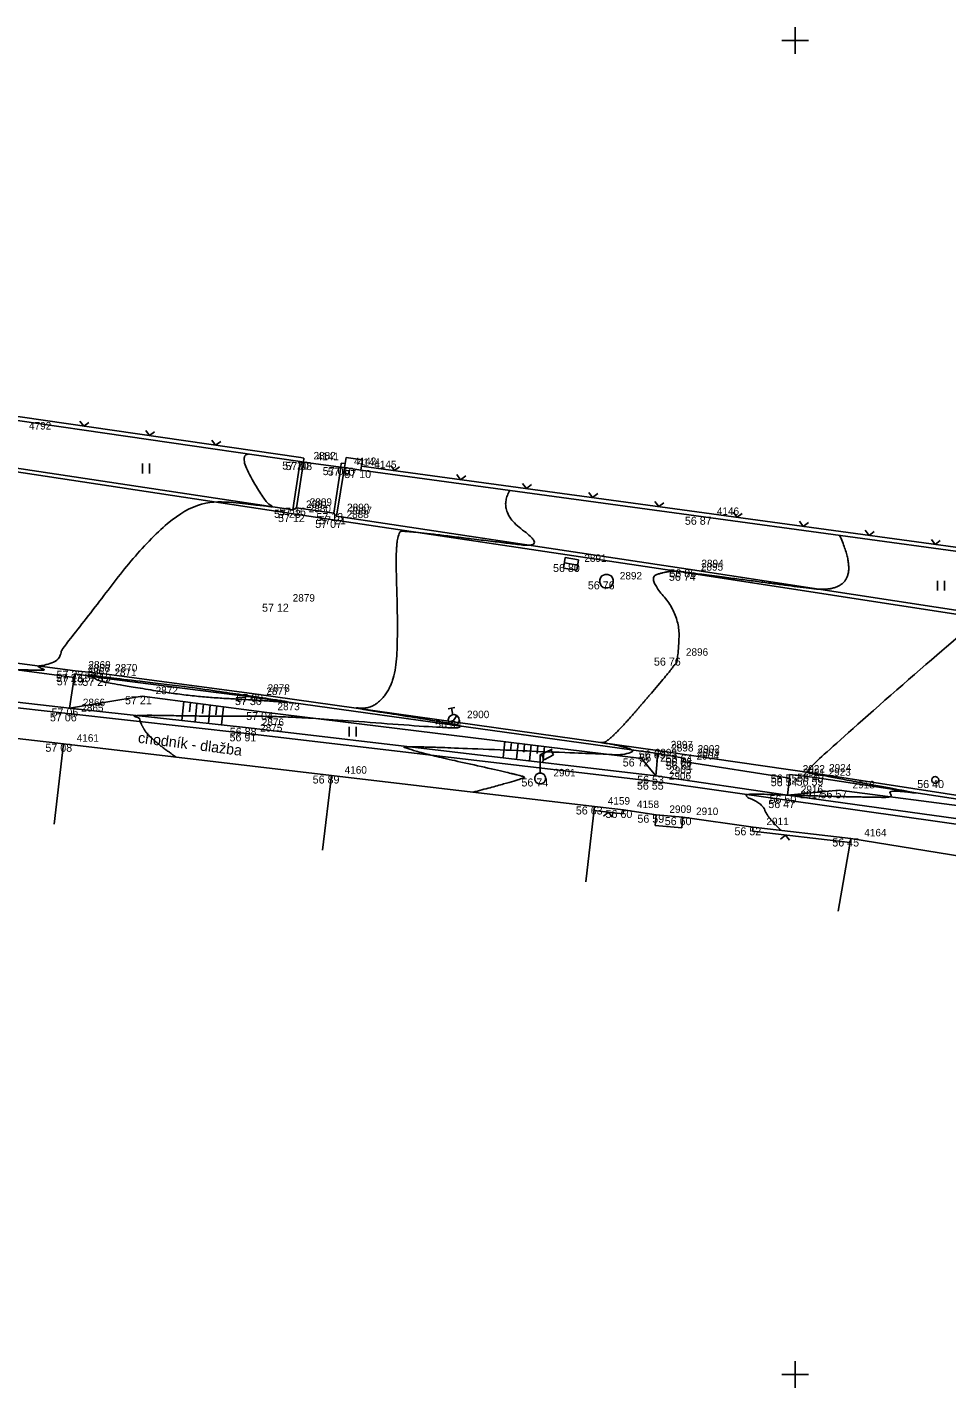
# Model space of a CAD drawing. Extents: x -704017 to -701500, y -1008977 to -1008450.
# Drawn here: x -702478.8 to -702444.3, y -1008800.5 to -1008749.5 of the extents above; entities that cross this region are included whole.
import ezdxf

# ---------------------------------------------------------------- set-up
doc = ezdxf.new("R2010")
doc.units = 0
for name, color, linetype in [('Z_body', 7, 'Continuous'), ('Z_body_cisla', 7, 'Continuous'), ('Z_body_vysky', 7, 'Continuous'), ('Z_budovy', 7, 'Continuous'), ('Z_chodnik', 7, 'Continuous'), ('Z_hekt_sit', 7, 'Continuous'), ('Z_komunikace', 7, 'Continuous'), ('Z_obruby', 7, 'Continuous'), ('Z_oploceni', 7, 'Continuous'), ('Z_popis', 7, 'Continuous'), ('Z_rozhrani_ploch', 7, 'Continuous'), ('Z_site_znaky_kanalizace', 7, 'Continuous'), ('Z_site_znaky_pilire', 7, 'Continuous'), ('Z_site_znaky_VO', 7, 'Continuous'), ('Z_site_znaky_vodovod', 7, 'Continuous'), ('Z_teren_hrany_paty', 7, 'Continuous'), ('Z_vrstevnice_hlavni', 7, 'Continuous'), ('Z_vrstevnice_vedlejsi', 7, 'Continuous'), ('Z_vstupy', 7, 'Continuous')]:
    doc.layers.add(name, color=color, linetype=linetype)

# ---------------------------------------------------------------- blocks, each defined once
blk = doc.blocks.new('POINT_DISPLAY')
blk.add_line((0, 0), (0, 0))
blk = doc.blocks.new('Z212')
for p, q in [((-0.17, 0.17), (0, 0)), ((0, 0), (0.17, 0.17))]:
    blk.add_line(p, q)
blk = doc.blocks.new('Z306')
for p, q in [((-0.13, 0.17), (-0.13, -0.2)), ((0.13, 0.17), (0.13, -0.2))]:
    blk.add_line(p, q)
blk = doc.blocks.new('Z13')
for p, q in [((0, 0.88), (0.45, 1.1)), ((0.4, 1.07), (0.5, 0.88)), ((0, 0.2), (0, 0.88)), ((0.15, 0.7), (0.05, 0.9)), ((0.5, 0.88), (0.15, 0.7)), ((-0.2, 0.05), (-0.15, 0.15)), ((-0.2, -0.05), (-0.2, 0.05)), ((-0.15, 0.15), (-0.05, 0.2)), ((-0.05, 0.2), (0.05, 0.2)), ((0.05, 0.2), (0.15, 0.15)), ((0.15, 0.15), (0.2, 0.05)), ((0.2, 0.05), (0.2, -0.05)), ((-0.15, -0.15), (-0.2, -0.05)), ((-0.05, -0.2), (-0.15, -0.15)), ((0.05, -0.2), (-0.05, -0.2)), ((0.15, -0.15), (0.05, -0.2)), ((0.2, -0.05), (0.15, -0.15))]:
    blk.add_line(p, q)
blk = doc.blocks.new('Z620')
for p, q in [((-0.25, 0.05), (-0.23, 0.13)), ((-0.25, -0.05), (-0.25, 0.05)), ((-0.23, 0.13), (-0.17, 0.2)), ((-0.17, 0.2), (-0.05, 0.25)), ((-0.05, 0.25), (0.05, 0.25)), ((0.05, 0.25), (0.17, 0.2)), ((0.17, 0.2), (0.23, 0.13)), ((0.23, 0.13), (0.25, 0.05)), ((0.25, 0.05), (0.25, -0.05)), ((-0.2, -0.17), (-0.25, -0.05)), ((-0.13, -0.23), (-0.2, -0.17)), ((-0.05, -0.25), (-0.13, -0.23)), ((0.05, -0.25), (-0.05, -0.25)), ((0.13, -0.23), (0.05, -0.25)), ((0.2, -0.17), (0.13, -0.23)), ((0.25, -0.05), (0.2, -0.17))]:
    blk.add_line(p, q)
blk = doc.blocks.new('Z38')
for p, q in [((0.25, 0.2), (-0.25, 0.2)), ((-0.25, 0.2), (-0.25, -0.2)), ((-0.25, 0), (0.25, 0)), ((0.25, -0.2), (0.25, 0.2)), ((-0.25, -0.2), (0.25, -0.2))]:
    blk.add_line(p, q)
blk = doc.blocks.new('Z614')
for p, q in [((-0.13, 0.03), (-0.1, 0.08)), ((-0.13, -0.03), (-0.13, 0.03)), ((-0.1, 0.08), (-0.08, 0.1)), ((-0.08, 0.1), (-0.03, 0.13)), ((-0.03, 0.13), (0.03, 0.13)), ((0.03, 0.13), (0.08, 0.1)), ((0.08, 0.1), (0.1, 0.08)), ((0.1, 0.08), (0.13, 0.03)), ((0.13, 0.03), (0.13, -0.03)), ((-0.1, -0.08), (-0.13, -0.03)), ((-0.08, -0.1), (-0.1, -0.08)), ((-0.03, -0.13), (-0.08, -0.1)), ((0.03, -0.13), (-0.03, -0.13)), ((0.08, -0.1), (0.03, -0.13)), ((0.1, -0.08), (0.08, -0.1)), ((0.13, -0.03), (0.1, -0.08))]:
    blk.add_line(p, q)
blk = doc.blocks.new('Z18')
for p, q in [((-0.2, 0.05), (-0.15, 0.15)), ((-0.2, -0.05), (-0.2, 0.05)), ((-0.15, 0.15), (-0.05, 0.2)), ((0.15, 0.15), (-0.15, -0.15)), ((-0.13, 0.45), (0.13, 0.45)), ((-0.05, 0.2), (0.05, 0.2)), ((0, 0.2), (0, 0.45)), ((0.05, 0.2), (0.15, 0.15)), ((0.15, 0.15), (0.2, 0.05)), ((0.2, 0.05), (0.2, -0.05)), ((-0.15, -0.15), (-0.2, -0.05)), ((-0.05, -0.2), (-0.15, -0.15)), ((0.05, -0.2), (-0.05, -0.2)), ((0.15, -0.15), (0.05, -0.2)), ((0.2, -0.05), (0.15, -0.15))]:
    blk.add_line(p, q)

msp = doc.modelspace()

# ---------------------------------------------------------------- linework, layer by layer
at = {"layer": 'Z_budovy'}
for p, q in [((-702477.45, -1008776.36), (-702477.8, -1008779.37)), ((-702477.45, -1008776.36), (-702467.4, -1008777.55)), ((-702467.4, -1008777.55), (-702467.73, -1008780.35)), ((-702467.4, -1008777.55), (-702457.53, -1008778.71)), ((-702457.53, -1008778.71), (-702457.86, -1008781.54)), ((-702447.91, -1008779.91), (-702448.39, -1008782.63)), ((-702447.91, -1008779.91), (-702443.21, -1008780.67))]:
    msp.add_line(p, q, dxfattribs=at)
at = {"layer": 'Z_chodnik'}
for p, q in [((-702485.13, -1008774.35), (-702477.28, -1008775.22)), ((-702477.28, -1008775.22), (-702470.57, -1008775.97)), ((-702470.57, -1008775.97), (-702455.24, -1008777.78)), ((-702455.24, -1008777.78), (-702450.31, -1008778.47)), ((-702450.31, -1008778.47), (-702440.01, -1008779.93))]:
    msp.add_line(p, q, dxfattribs=at)
at = {"layer": 'Z_hekt_sit'}
for p, q in [((-702450, -1008749.5), (-702450, -1008750.5)), ((-702450.5, -1008750), (-702449.5, -1008750)), ((-702450, -1008799.5), (-702450, -1008800.5)), ((-702450.5, -1008800), (-702449.5, -1008800))]:
    msp.add_line(p, q, dxfattribs=at)
at = {"layer": 'Z_komunikace'}
for p, q in [((-702482.58, -1008765.66), (-702468.75, -1008767.75)), ((-702468.75, -1008767.75), (-702467.33, -1008767.97)), ((-702454.04, -1008769.95), (-702467.33, -1008767.97)), ((-702454.04, -1008769.95), (-702441.75, -1008771.84)), ((-702484.87, -1008772.59), (-702477.01, -1008773.62)), ((-702477.01, -1008773.62), (-702476.01, -1008773.73)), ((-702476.01, -1008773.73), (-702470.29, -1008774.49)), ((-702455.17, -1008776.61), (-702470.29, -1008774.49)), ((-702455.17, -1008776.61), (-702454.16, -1008776.76)), ((-702454.16, -1008776.76), (-702449.23, -1008777.48)), ((-702449.23, -1008777.48), (-702438.35, -1008779.15))]:
    msp.add_line(p, q, dxfattribs=at)
at = {"layer": 'Z_obruby'}
for p, q in [((-702482.6, -1008765.51), (-702468.85, -1008767.59)), ((-702468.85, -1008767.59), (-702468.57, -1008765.78)), ((-702466.91, -1008766.01), (-702467.21, -1008767.83)), ((-702468.71, -1008767.51), (-702467.31, -1008767.71)), ((-702454.02, -1008769.82), (-702467.21, -1008767.83)), ((-702454.02, -1008769.82), (-702441.71, -1008771.7)), ((-702484.89, -1008772.85), (-702477.05, -1008773.87)), ((-702477.05, -1008773.87), (-702477.03, -1008773.74)), ((-702477.03, -1008773.74), (-702476.04, -1008773.89)), ((-702476.04, -1008773.89), (-702470.34, -1008774.61)), ((-702470.34, -1008774.61), (-702455.15, -1008776.73)), ((-702455.15, -1008776.73), (-702454.18, -1008776.9)), ((-702454.18, -1008776.9), (-702454.2, -1008777.03)), ((-702454.2, -1008777.03), (-702450.22, -1008777.65)), ((-702450.22, -1008777.65), (-702450.22, -1008777.51)), ((-702450.22, -1008777.51), (-702449.25, -1008777.63)), ((-702449.25, -1008777.63), (-702438.34, -1008779.28))]:
    msp.add_line(p, q, dxfattribs=at)
at = {"layer": 'Z_oploceni'}
for p, q in [((-702482.88, -1008763.56), (-702468.55, -1008765.63)), ((-702482.9, -1008763.71), (-702468.57, -1008765.78)), ((-702468.43, -1008765.65), (-702468.55, -1008765.63)), ((-702468.45, -1008765.8), (-702468.43, -1008765.65)), ((-702468.57, -1008765.78), (-702468.45, -1008765.8)), ((-702467.05, -1008765.99), (-702467.03, -1008765.84)), ((-702467.05, -1008765.99), (-702466.91, -1008766.01)), ((-702467.03, -1008765.84), (-702466.89, -1008765.86)), ((-702466.29, -1008766.1), (-702453.44, -1008767.85)), ((-702466.27, -1008765.95), (-702453.42, -1008767.7)), ((-702453.42, -1008767.7), (-702441.51, -1008769.33)), ((-702453.44, -1008767.85), (-702441.53, -1008769.48)), ((-702456.46, -1008778.99), (-702457.55, -1008778.86)), ((-702456.44, -1008778.84), (-702457.53, -1008778.71)), ((-702456.46, -1008778.99), (-702456.44, -1008778.84)), ((-702451.6, -1008779.64), (-702451.58, -1008779.49)), ((-702451.58, -1008779.49), (-702447.91, -1008779.91)), ((-702451.6, -1008779.64), (-702447.94, -1008780.06))]:
    msp.add_line(p, q, dxfattribs=at)
at = {"layer": 'Z_rozhrani_ploch'}
for p, q in [((-702477.22, -1008775.03), (-702477.05, -1008773.87)), ((-702485.1, -1008774.1), (-702477.22, -1008775.03)), ((-702477.22, -1008775.03), (-702470.51, -1008775.76)), ((-702470.51, -1008775.76), (-702455.23, -1008777.56)), ((-702455.15, -1008776.73), (-702455.23, -1008777.56)), ((-702455.23, -1008777.56), (-702450.29, -1008778.29)), ((-702450.29, -1008778.29), (-702450.22, -1008777.65)), ((-702450.29, -1008778.29), (-702439.95, -1008779.72))]:
    msp.add_line(p, q, dxfattribs=at)
at = {"layer": 'Z_site_znaky_pilire'}
for p, q in [((-702466.91, -1008766.01), (-702466.85, -1008765.63)), ((-702466.85, -1008765.63), (-702466.23, -1008765.72)), ((-702466.29, -1008766.1), (-702466.91, -1008766.01)), ((-702466.23, -1008765.72), (-702466.29, -1008766.1)), ((-702455.26, -1008779.42), (-702455.22, -1008779.02)), ((-702455.26, -1008779.42), (-702454.26, -1008779.51)), ((-702455.22, -1008779.02), (-702454.22, -1008779.11)), ((-702454.26, -1008779.51), (-702454.22, -1008779.11))]:
    msp.add_line(p, q, dxfattribs=at)
at = {"layer": 'Z_teren_hrany_paty'}
for p, q in [((-702468.45, -1008765.8), (-702468.71, -1008767.51)), ((-702467.31, -1008767.71), (-702467.05, -1008765.99)), ((-702468.71, -1008767.51), (-702468.85, -1008767.59)), ((-702467.21, -1008767.83), (-702467.31, -1008767.71)), ((-702474.49, -1008774.58), (-702477.22, -1008775.03)), ((-702474.49, -1008774.58), (-702469.92, -1008775.17)), ((-702472.93, -1008774.78), (-702473.01, -1008775.49)), ((-702472.68, -1008774.81), (-702472.72, -1008775.16)), ((-702472.44, -1008774.85), (-702472.51, -1008775.54)), ((-702472.19, -1008774.88), (-702472.23, -1008775.22)), ((-702471.94, -1008774.91), (-702472.01, -1008775.6)), ((-702471.69, -1008774.94), (-702471.73, -1008775.28)), ((-702471.44, -1008774.97), (-702471.52, -1008775.65)), ((-702469.92, -1008775.17), (-702455.77, -1008776.91)), ((-702460.89, -1008776.28), (-702460.96, -1008776.88)), ((-702460.64, -1008776.31), (-702460.68, -1008776.61)), ((-702460.39, -1008776.34), (-702460.46, -1008776.94)), ((-702460.15, -1008776.37), (-702460.18, -1008776.67)), ((-702459.9, -1008776.4), (-702459.97, -1008777)), ((-702459.65, -1008776.43), (-702459.68, -1008776.73)), ((-702459.4, -1008776.46), (-702459.47, -1008777.06)), ((-702455.77, -1008776.91), (-702455.23, -1008777.56)), ((-702450.29, -1008778.29), (-702448.35, -1008778.1)), ((-702448.35, -1008778.1), (-702439.35, -1008779.28))]:
    msp.add_line(p, q, dxfattribs=at)
at = {"layer": 'Z_vrstevnice_hlavni'}
msp.add_open_spline([(-702473.218, -1008776.861), (-702474.212, -1008776.176), (-702474.596, -1008775.52), (-702474.56, -1008775.406), (-702474.983, -1008775.273), (-702471.957, -1008775.331), (-702470.067, -1008775.318), (-702468.151, -1008775.388), (-702462.804, -1008775.8), (-702462.483, -1008775.707), (-702462.879, -1008775.594), (-702466.888, -1008774.967), (-702465.802, -1008775.078), (-702464.99, -1008774.017), (-702464.896, -1008772.008), (-702465.017, -1008768.398), (-702464.511, -1008768.39), (-702461.326, -1008768.777), (-702459.296, -1008769.024), (-702461.177, -1008767.65), (-702460.703, -1008766.861)], degree=2, dxfattribs=at)
at = {"layer": 'Z_vrstevnice_vedlejsi'}
for points in [[(-702484.481, -1008775.608), (-702484.416, -1008775.456), (-702485.2, -1008774.94), (-702485.781, -1008774.351), (-702485.901, -1008774.261), (-702486.219, -1008773.998), (-702486.26, -1008773.971), (-702485.177, -1008773.95), (-702485.063, -1008773.879), (-702481.636, -1008773.775), (-702479.402, -1008773.564), (-702478.013, -1008773.629), (-702478.401, -1008773.484), (-702478.397, -1008773.438), (-702478.049, -1008773.398), (-702477.618, -1008773.214), (-702477.532, -1008772.874), (-702477.136, -1008772.347), (-702473.031, -1008767.103), (-702469.736, -1008767.465), (-702469.555, -1008767.483), (-702469.889, -1008767.297), (-702470.89, -1008765.537), (-702470.506, -1008765.5)], [(-702462.085, -1008778.175), (-702460.092, -1008777.653), (-702460.217, -1008777.561), (-702463.757, -1008776.774), (-702464.495, -1008776.556), (-702464.835, -1008776.429), (-702458.534, -1008776.694), (-702457.097, -1008776.747), (-702456.524, -1008776.791), (-702455.936, -1008776.62), (-702456.662, -1008776.413), (-702457.438, -1008776.292), (-702457.004, -1008776.336), (-702454.681, -1008773.627), (-702454.563, -1008773.432), (-702454.401, -1008773.291), (-702454.32, -1008771.54), (-702455.56, -1008770.11), (-702454.768, -1008769.895), (-702454.443, -1008769.89), (-702454.32, -1008769.905), (-702454.038, -1008769.939), (-702450.559, -1008770.39), (-702448.378, -1008770.682), (-702447.81, -1008769.698), (-702448.336, -1008768.549)], [(-702450.531, -1008779.61), (-702451.072, -1008779.082), (-702451.212, -1008778.618), (-702452.159, -1008778.211), (-702450.29, -1008778.29), (-702446.95, -1008778.37), (-702446.318, -1008778.366), (-702446.55, -1008778.08), (-702445.159, -1008778.249), (-702446.525, -1008778.01), (-702449.232, -1008777.495), (-702449.395, -1008777.485), (-702449.559, -1008777.432), (-702449.429, -1008777.319), (-702449.422, -1008777.179), (-702443.116, -1008771.63), (-702442.694, -1008771.685), (-702441.742, -1008771.812), (-702432.054, -1008773.189), (-702431.815, -1008772.208), (-702431.01, -1008772.01), (-702427.421, -1008771.861), (-702428.654, -1008771.432)], [(-702472.917, -1008774.21), (-702476.033, -1008773.85), (-702476.428, -1008773.782), (-702476.535, -1008773.815), (-702476.292, -1008773.885), (-702476.152, -1008773.999), (-702475.523, -1008774.12), (-702472.646, -1008774.593), (-702470.259, -1008774.718), (-702469.084, -1008774.808), (-702469.031, -1008774.793), (-702469.097, -1008774.774), (-702470.328, -1008774.581), (-702472.917, -1008774.21)]]:
    msp.add_open_spline(points, degree=2, dxfattribs=at)
at = {"layer": 'Z_vstupy'}
for p, q in [((-702468.45, -1008765.8), (-702467.05, -1008765.99)), ((-702477.45, -1008776.36), (-702480.2, -1008776.05)), ((-702456.44, -1008778.84), (-702455.22, -1008779.02)), ((-702454.22, -1008779.11), (-702451.58, -1008779.49))]:
    msp.add_line(p, q, dxfattribs=at)

# ---------------------------------------------------------------- block references
at = {"layer": 'Z_body'}
for p in [(-702468.57, -1008765.78), (-702468.45, -1008765.8), (-702467.05, -1008765.99), (-702466.91, -1008766.01), (-702466.29, -1008766.1), (-702468.85, -1008767.59), (-702468.75, -1008767.75), (-702468.71, -1008767.51), (-702467.31, -1008767.71), (-702467.33, -1008767.97), (-702467.21, -1008767.83), (-702453.44, -1008767.85), (-702458.41, -1008769.62), (-702457.08, -1008770.27), (-702454.04, -1008769.95), (-702454.02, -1008769.82), (-702469.35, -1008771.11), (-702454.6, -1008773.13), (-702477.05, -1008773.87), (-702477.03, -1008773.74), (-702477.01, -1008773.62), (-702476.01, -1008773.73), (-702476.04, -1008773.89), (-702474.49, -1008774.58), (-702470.34, -1008774.61), (-702470.29, -1008774.49), (-702477.28, -1008775.22), (-702477.22, -1008775.03), (-702469.92, -1008775.17), (-702470.51, -1008775.76), (-702462.81, -1008775.47), (-702477.45, -1008776.36), (-702470.57, -1008775.97), (-702455.77, -1008776.91), (-702455.17, -1008776.61), (-702455.15, -1008776.73), (-702454.18, -1008776.9), (-702454.16, -1008776.76), (-702454.2, -1008777.03), (-702467.4, -1008777.55), (-702459.57, -1008777.66), (-702455.24, -1008777.78), (-702455.23, -1008777.56), (-702450.22, -1008777.51), (-702450.22, -1008777.65), (-702449.25, -1008777.63), (-702449.23, -1008777.48), (-702444.75, -1008777.72), (-702450.29, -1008778.29), (-702448.35, -1008778.1), (-702457.53, -1008778.71), (-702456.44, -1008778.84), (-702450.31, -1008778.47), (-702455.22, -1008779.02), (-702454.22, -1008779.11), (-702451.58, -1008779.49), (-702447.91, -1008779.91)]:
    msp.add_blockref('POINT_DISPLAY', p, dxfattribs=at)
at = {"layer": 'Z_oploceni'}
for p, rotation in [((-702476.69, -1008764.46), -8.200000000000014), ((-702474.22, -1008764.81), -8.200000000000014), ((-702471.74, -1008765.17), -8.200000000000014), ((-702465.03, -1008766.12), -7.800000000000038), ((-702462.55, -1008766.46), -7.800000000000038), ((-702460.08, -1008766.79), -7.800000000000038), ((-702457.6, -1008767.13), -7.800000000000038), ((-702455.12, -1008767.47), -7.800000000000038), ((-702452.18, -1008767.87), -7.800000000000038), ((-702449.7, -1008768.21), -7.800000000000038), ((-702447.23, -1008768.55), -7.800000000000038), ((-702444.75, -1008768.89), -7.800000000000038), ((-702457, -1008778.92), 173.2), ((-702450.36, -1008779.78), 173.5)]:
    msp.add_blockref('Z212', p, dxfattribs=dict(at, rotation=rotation))
at = {"layer": 'Z_popis'}
for p in [(-702474.35, -1008766.03), (-702444.53, -1008770.42), (-702466.6, -1008775.89)]:
    msp.add_blockref('Z306', p, dxfattribs=at)
at = {"layer": 'Z_site_znaky_kanalizace', "rotation": -9.000000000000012}
msp.add_blockref('Z38', (-702458.41, -1008769.62), dxfattribs=at)
at = {"layer": 'Z_site_znaky_kanalizace'}
msp.add_blockref('Z620', (-702457.08, -1008770.27), dxfattribs=at)
at = {"layer": 'Z_site_znaky_VO'}
msp.add_blockref('Z13', (-702459.57, -1008777.66), dxfattribs=at)
at = {"layer": 'Z_site_znaky_vodovod', "rotation": 10.799999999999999}
for name, p in [('Z18', (-702462.81, -1008775.47)), ('Z614', (-702444.75, -1008777.72))]:
    msp.add_blockref(name, p, dxfattribs=at)

# ---------------------------------------------------------------- texts
at = {"layer": 'Z_body_cisla'}
for s, p in [('4792', (-702478.74, -1008764.58)), ('2882', (-702468.07, -1008765.7)), ('4141', (-702467.95, -1008765.73)), ('4142', (-702466.55, -1008765.91)), ('4144', (-702466.41, -1008765.94)), ('4145', (-702465.79, -1008766.03)), ('2881', (-702468.35, -1008767.52)), ('2889', (-702468.21, -1008767.44)), ('2880', (-702468.25, -1008767.68)), ('2888', (-702466.83, -1008767.9)), ('2890', (-702466.81, -1008767.64)), ('2887', (-702466.71, -1008767.75)), ('4146', (-702452.94, -1008767.78)), ('2891', (-702457.91, -1008769.54)), ('2895', (-702453.54, -1008769.87)), ('2894', (-702453.52, -1008769.74)), ('2892', (-702456.58, -1008770.2)), ('2879', (-702468.85, -1008771.03)), ('2896', (-702454.1, -1008773.06)), ('2869', (-702476.51, -1008773.54)), ('2870', (-702475.51, -1008773.65)), ('2867', (-702476.55, -1008773.79)), ('2868', (-702476.53, -1008773.66)), ('2871', (-702475.54, -1008773.82)), ('2872', (-702473.99, -1008774.5)), ('2877', (-702469.84, -1008774.53)), ('2878', (-702469.79, -1008774.41)), ('2865', (-702476.78, -1008775.15)), ('2866', (-702476.72, -1008774.95)), ('2873', (-702469.42, -1008775.1)), ('2876', (-702470.01, -1008775.69)), ('2900', (-702462.31, -1008775.4)), ('2875', (-702470.07, -1008775.9)), ('4161', (-702476.95, -1008776.28)), ('2897', (-702454.67, -1008776.53)), ('2898', (-702454.65, -1008776.65)), ('2902', (-702453.66, -1008776.69)), ('2899', (-702455.27, -1008776.83)), ('2904', (-702453.7, -1008776.95)), ('2903', (-702453.68, -1008776.82)), ('4160', (-702466.9, -1008777.48)), ('2901', (-702459.07, -1008777.58)), ('2906', (-702454.74, -1008777.7)), ('2905', (-702454.73, -1008777.49)), ('2922', (-702449.72, -1008777.44)), ('2921', (-702449.72, -1008777.57)), ('2923', (-702448.75, -1008777.56)), ('2924', (-702448.73, -1008777.4)), ('2916', (-702449.79, -1008778.21)), ('2918', (-702447.85, -1008778.03)), ('4159', (-702457.03, -1008778.64)), ('2917', (-702449.81, -1008778.4)), ('4158', (-702455.94, -1008778.77)), ('2909', (-702454.72, -1008778.95)), ('2910', (-702453.72, -1008779.03)), ('2911', (-702451.08, -1008779.41)), ('4164', (-702447.41, -1008779.83))]:
    msp.add_text(s, height=0.28, dxfattribs=at).set_placement(p)
at = {"layer": 'Z_body_vysky'}
for s, p in [('57 20', (-702469.245, -1008766.08)), ('57 08', (-702469.125, -1008766.1)), ('57 06', (-702467.725, -1008766.29)), ('57 10', (-702467.535, -1008766.31)), ('57 10', (-702466.915, -1008766.4)), ('57 23', (-702469.55, -1008767.89)), ('57 12', (-702469.4, -1008768.05)), ('57 16', (-702469.36, -1008767.81)), ('57 13', (-702467.96, -1008768.01)), ('57 07', (-702468.005, -1008768.27)), ('57 21', (-702467.86, -1008768.13)), ('56 87', (-702454.14, -1008768.15)), ('56 80', (-702459.085, -1008769.92)), ('56 76', (-702457.78, -1008770.57)), ('56 74', (-702454.74, -1008770.25)), ('56 86', (-702454.72, -1008770.12)), ('57 12', (-702470, -1008771.41)), ('56 76', (-702455.3, -1008773.43)), ('57 23', (-702477.73, -1008774.04)), ('57 22', (-702477.71, -1008773.92)), ('57 19', (-702477.7, -1008774.17)), ('57 19', (-702476.66, -1008774.03)), ('57 27', (-702476.74, -1008774.19)), ('57 21', (-702475.14, -1008774.88)), ('57 30', (-702471.015, -1008774.91)), ('57 09', (-702470.965, -1008774.79)), ('57 06', (-702477.955, -1008775.52)), ('57 06', (-702477.895, -1008775.33)), ('57 04', (-702470.595, -1008775.47)), ('56 88', (-702471.21, -1008776.06)), ('56 94', (-702463.51, -1008775.77)), ('57 08', (-702478.125, -1008776.66)), ('56 91', (-702471.22, -1008776.27)), ('56 72', (-702456.47, -1008777.21)), ('56 69', (-702455.87, -1008776.91)), ('56 72', (-702455.85, -1008777.03)), ('56 66', (-702454.88, -1008777.2)), ('56 64', (-702454.86, -1008777.06)), ('56 61', (-702454.85, -1008777.33)), ('56 89', (-702468.1, -1008777.85)), ('56 74', (-702460.27, -1008777.96)), ('56 55', (-702455.94, -1008778.08)), ('56 53', (-702455.93, -1008777.86)), ('56 55', (-702450.92, -1008777.81)), ('56 54', (-702450.92, -1008777.95)), ('56 59', (-702449.95, -1008777.93)), ('56 49', (-702449.93, -1008777.78)), ('56 40', (-702445.425, -1008778.02)), ('56 47', (-702451.01, -1008778.77)), ('56 50', (-702450.965, -1008778.59)), ('56 57', (-702449.05, -1008778.4)), ('56 63', (-702458.23, -1008779.01)), ('56 60', (-702457.115, -1008779.14)), ('56 59', (-702455.92, -1008779.32)), ('56 60', (-702454.895, -1008779.41)), ('56 52', (-702452.28, -1008779.79)), ('56 45', (-702448.61, -1008780.21))]:
    msp.add_text(s, height=0.3, dxfattribs=at).set_placement(p)
at = {"layer": 'Z_popis'}
msp.add_text('chodník - dlažba', height=0.4, rotation=352.8, dxfattribs=at).set_placement((-702474.67, -1008776.32))

doc.saveas('drawing.dxf')
